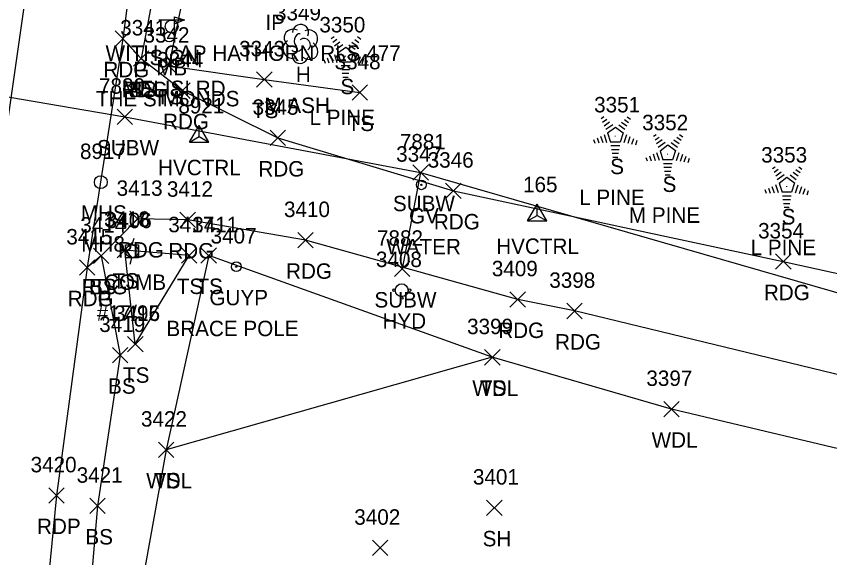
# Model space of a CAD drawing. Extents: x 1678863 to 1683592, y 407783 to 418211.
# Drawn here: x 1680401.7 to 1680506.9, y 414779.8 to 414849.9 of the extents above; entities that cross this region are included whole.
import ezdxf

# ---------------------------------------------------------------- set-up
doc = ezdxf.new("R2010")
doc.units = 0
for name, color, linetype in [('C_A', 7, 'Continuous'), ('C_I', 7, 'Continuous'), ('CPSM', 7, 'Continuous'), ('L_A', 7, 'Continuous'), ('L_C', 7, 'Continuous'), ('L_I', 7, 'Continuous'), ('L_TIC', 7, 'Continuous'), ('LAWA', 7, 'Continuous'), ('LELB', 7, 'Continuous'), ('LMB', 7, 'Continuous'), ('LTC', 7, 'Continuous'), ('LTD', 7, 'Continuous'), ('M_A', 7, 'Continuous'), ('M_C', 7, 'Continuous'), ('P_A', 7, 'Continuous'), ('P_I', 7, 'Continuous'), ('P_TIC', 7, 'Continuous'), ('PET', 7, 'Continuous'), ('PEU', 7, 'Continuous'), ('PRC', 7, 'Continuous'), ('S_A', 7, 'Continuous'), ('S_C', 7, 'Continuous'), ('SSGN', 7, 'Continuous'), ('U_A', 7, 'Continuous'), ('U_C', 7, 'Continuous'), ('U_I', 7, 'Continuous'), ('U_TIC', 7, 'Continuous'), ('UP', 7, 'Continuous'), ('UPGW', 7, 'Continuous'), ('USMH', 7, 'Continuous'), ('UW', 7, 'Continuous'), ('UWFH', 7, 'Continuous'), ('UWV', 7, 'Continuous')]:
    doc.layers.add(name, color=color, linetype=linetype)

msp = doc.modelspace()

# ---------------------------------------------------------------- linework, layer by layer
at = {"layer": 'CPSM'}
for p, q in [((1680424.07, 414833.6), (1680425.32, 414835.76)), ((1680426.57, 414833.6), (1680425.32, 414835.76)), ((1680425.32, 414834.32), (1680425.32, 414835.76)), ((1680424.07, 414833.6), (1680425.32, 414834.32)), ((1680425.32, 414834.32), (1680425.32, 414834.32)), ((1680425.32, 414834.32), (1680426.57, 414833.6)), ((1680424.07, 414833.6), (1680426.57, 414833.6)), ((1680467.83, 414823.4), (1680469.08, 414825.56)), ((1680467.83, 414823.4), (1680469.08, 414825.56)), ((1680467.83, 414823.4), (1680469.08, 414825.56)), ((1680470.33, 414823.4), (1680469.08, 414825.56)), ((1680469.08, 414824.12), (1680469.08, 414825.56)), ((1680470.33, 414823.4), (1680469.08, 414825.56)), ((1680469.08, 414824.12), (1680469.08, 414825.56)), ((1680470.33, 414823.4), (1680469.08, 414825.56)), ((1680469.08, 414824.12), (1680469.08, 414825.56)), ((1680467.83, 414823.4), (1680469.08, 414824.12)), ((1680467.83, 414823.4), (1680469.08, 414824.12)), ((1680467.83, 414823.4), (1680469.08, 414824.12)), ((1680469.08, 414824.12), (1680469.08, 414824.12)), ((1680469.08, 414824.12), (1680470.33, 414823.4)), ((1680469.08, 414824.12), (1680469.08, 414824.12)), ((1680469.08, 414824.12), (1680470.33, 414823.4)), ((1680469.08, 414824.12), (1680469.08, 414824.12)), ((1680469.08, 414824.12), (1680470.33, 414823.4)), ((1680467.83, 414823.4), (1680470.33, 414823.4)), ((1680467.83, 414823.4), (1680470.33, 414823.4)), ((1680467.83, 414823.4), (1680470.33, 414823.4))]:
    msp.add_line(p, q, dxfattribs=at)
at = {"layer": 'L_TIC'}
for points in [[(1680416.81, 414843.43), (1680418.81, 414845.43)], [(1680418.81, 414843.43), (1680416.81, 414845.43)], [(1680420.38, 414842.5), (1680422.38, 414844.5)], [(1680422.38, 414842.5), (1680420.38, 414844.5)], [(1680432.75, 414840.72), (1680434.75, 414842.72)], [(1680434.75, 414840.72), (1680432.75, 414842.72)], [(1680445.12, 414839.04), (1680447.12, 414841.04)], [(1680447.12, 414839.04), (1680445.12, 414841.04)], [(1680414.7, 414818.63), (1680416.7, 414820.63)], [(1680416.7, 414818.63), (1680414.7, 414820.63)], [(1680414.7, 414818.63), (1680416.7, 414820.63)], [(1680416.7, 414818.63), (1680414.7, 414820.63)], [(1680411.63, 414817.89), (1680413.63, 414819.89)], [(1680413.63, 414817.89), (1680411.63, 414819.89)], [(1680423.02, 414817.93), (1680425.02, 414819.93)], [(1680425.02, 414817.93), (1680423.02, 414819.93)], [(1680425.56, 414817.93), (1680427.56, 414819.93)], [(1680427.56, 414817.93), (1680425.56, 414819.93)], [(1680416.06, 414806.43), (1680418.06, 414808.43)], [(1680418.06, 414806.43), (1680416.06, 414808.43)], [(1680416.06, 414806.43), (1680418.06, 414808.43)], [(1680418.06, 414806.43), (1680416.06, 414808.43)], [(1680414.09, 414805.01), (1680416.09, 414807.01)], [(1680416.09, 414805.01), (1680414.09, 414807.01)], [(1680462.26, 414804.73), (1680464.26, 414806.73)], [(1680464.26, 414804.73), (1680462.26, 414806.73)], [(1680462.26, 414804.73), (1680464.26, 414806.73)], [(1680464.26, 414804.73), (1680462.26, 414806.73)], [(1680485.46, 414798.02), (1680487.46, 414800.02)], [(1680487.46, 414798.02), (1680485.46, 414800.02)], [(1680420.05, 414792.75), (1680422.05, 414794.75)], [(1680422.05, 414792.75), (1680420.05, 414794.75)], [(1680420.05, 414792.75), (1680422.05, 414794.75)], [(1680422.05, 414792.75), (1680420.05, 414794.75)], [(1680411.16, 414785.48), (1680413.16, 414787.48)], [(1680413.16, 414785.48), (1680411.16, 414787.48)], [(1680462.52, 414785.24), (1680464.52, 414787.24)], [(1680464.52, 414785.24), (1680462.52, 414787.24)], [(1680447.74, 414780.04), (1680449.74, 414782.04)], [(1680449.74, 414780.04), (1680447.74, 414782.04)]]:
    msp.add_lwpolyline(points, dxfattribs=at)
at = {"layer": 'LAWA'}
msp.add_lwpolyline([(1680631.22, 414748.81), (1680599.57, 414760.95), (1680549.03, 414780.72), (1680516.79, 414791.82), (1680486.46, 414799.02), (1680463.26, 414805.73), (1680421.05, 414793.75), (1680414.74, 414758.81), (1680411.4, 414716.9), (1680407.3, 414688.75), (1680403.02, 414676.63), (1680402.83, 414664.98), (1680404.53, 414653.79)], dxfattribs=at)
at = {"layer": 'LELB'}
for points in [[(1680466.13, 415078.06), (1680462.9, 415070.52), (1680456.79, 415044.26), (1680447.37, 415004.15), (1680438.85, 414961.95), (1680432.35, 414932.78), (1680427.85, 414897.38), (1680422.35, 414868.61), (1680417.81, 414844.43)], [(1680426.27, 414867.42), (1680421.38, 414843.5), (1680433.75, 414841.72), (1680446.12, 414840.04)], [(1680417.06, 414807.43), (1680424.02, 414818.93), (1680415.7, 414819.63)], [(1680417.06, 414807.43), (1680415.7, 414819.63)], [(1680412.63, 414818.89), (1680415.09, 414806.01), (1680412.16, 414786.48), (1680409.85, 414759.09), (1680404.3, 414724.04), (1680399.02, 414676), (1680399.71, 414653.6), (1680402.32, 414653.35)], [(1680463.26, 414805.73), (1680426.56, 414818.93), (1680421.05, 414793.75)]]:
    msp.add_lwpolyline(points, dxfattribs=at)
at = {"layer": 'LMB'}
for p, q in [((1680422.1, 414849.84), (1680423.4, 414849.46)), ((1680422.11, 414847.25), (1680422.11, 414849.84)), ((1680422.11, 414848.94), (1680423.39, 414849.45)), ((1680421.45, 414847.24), (1680421.45, 414847.24))]:
    msp.add_line(p, q, dxfattribs=at)
msp.add_circle((1680421.45, 414847.24), 0.656, dxfattribs=at)
at = {"layer": 'LTC'}
for p, q in [((1680442.42, 414847.03), (1680442.78, 414847.29)), ((1680442.63, 414846.56), (1680443.16, 414846.95)), ((1680445.45, 414846.92), (1680446, 414846.52)), ((1680445.82, 414847.27), (1680446.24, 414846.96)), ((1680442.84, 414846.1), (1680443.54, 414846.61)), ((1680443.05, 414845.63), (1680443.93, 414846.27)), ((1680443.27, 414845.18), (1680444.29, 414845.91)), ((1680444.29, 414845.91), (1680445.28, 414845.19)), ((1680444.71, 414846.22), (1680445.52, 414845.64)), ((1680445.08, 414846.57), (1680445.76, 414846.08)), ((1680442.36, 414844.74), (1680442.64, 414843.91)), ((1680442.82, 414844.96), (1680443.15, 414843.94)), ((1680443.27, 414845.18), (1680443.66, 414843.98)), ((1680445.28, 414845.19), (1680444.89, 414843.98)), ((1680445.72, 414844.92), (1680445.38, 414843.88)), ((1680441.45, 414844.31), (1680441.61, 414843.84)), ((1680441.91, 414844.52), (1680442.12, 414843.87)), ((1680444.89, 414843.98), (1680443.66, 414843.98)), ((1680446.17, 414844.67), (1680445.88, 414843.78)), ((1680446.61, 414844.42), (1680446.37, 414843.69)), ((1680447.05, 414844.16), (1680446.87, 414843.59)), ((1680444.85, 414843.48), (1680443.71, 414843.48)), ((1680444.77, 414842.98), (1680443.78, 414842.98)), ((1680444.69, 414842.48), (1680443.85, 414842.48)), ((1680444.6, 414841.98), (1680443.93, 414841.98)), ((1680477.33, 414836.66), (1680477.69, 414836.92)), ((1680477.54, 414836.2), (1680478.07, 414836.58)), ((1680480.36, 414836.56), (1680480.91, 414836.16)), ((1680480.73, 414836.9), (1680481.15, 414836.6)), ((1680477.75, 414835.73), (1680478.45, 414836.24)), ((1680477.96, 414835.27), (1680478.84, 414835.9)), ((1680478.19, 414834.81), (1680479.2, 414835.55)), ((1680479.2, 414835.55), (1680480.19, 414834.82)), ((1680479.62, 414835.86), (1680480.43, 414835.27)), ((1680479.99, 414836.21), (1680480.67, 414835.71)), ((1680476.82, 414834.16), (1680477.03, 414833.51)), ((1680477.28, 414834.38), (1680477.55, 414833.54)), ((1680477.73, 414834.59), (1680478.06, 414833.57)), ((1680478.19, 414834.81), (1680478.57, 414833.62)), ((1680480.19, 414834.82), (1680479.8, 414833.62)), ((1680480.63, 414834.55), (1680480.29, 414833.51)), ((1680481.08, 414834.3), (1680480.79, 414833.42)), ((1680484.11, 414834.36), (1680484.47, 414834.61)), ((1680484.32, 414833.89), (1680484.85, 414834.27)), ((1680487.14, 414834.25), (1680487.69, 414833.85)), ((1680487.51, 414834.6), (1680487.93, 414834.29)), ((1680476.36, 414833.94), (1680476.52, 414833.47)), ((1680479.8, 414833.62), (1680478.57, 414833.62)), ((1680479.76, 414833.12), (1680478.62, 414833.12)), ((1680481.52, 414834.05), (1680481.28, 414833.32)), ((1680481.96, 414833.8), (1680481.78, 414833.23)), ((1680484.53, 414833.42), (1680485.24, 414833.94)), ((1680484.74, 414832.96), (1680485.62, 414833.6)), ((1680484.97, 414832.5), (1680485.98, 414833.24)), ((1680485.98, 414833.24), (1680486.97, 414832.51)), ((1680486.4, 414833.55), (1680487.21, 414832.96)), ((1680486.77, 414833.9), (1680487.45, 414833.41)), ((1680479.68, 414832.62), (1680478.69, 414832.62)), ((1680479.6, 414832.12), (1680478.77, 414832.12)), ((1680484.06, 414832.07), (1680484.33, 414831.23)), ((1680484.51, 414832.28), (1680484.84, 414831.26)), ((1680484.97, 414832.5), (1680485.35, 414831.31)), ((1680486.97, 414832.51), (1680486.58, 414831.31)), ((1680487.41, 414832.24), (1680487.07, 414831.2)), ((1680479.51, 414831.62), (1680478.84, 414831.62)), ((1680483.14, 414831.63), (1680483.3, 414831.17)), ((1680483.6, 414831.85), (1680483.81, 414831.2)), ((1680486.58, 414831.31), (1680485.35, 414831.31)), ((1680487.86, 414831.99), (1680487.57, 414831.11)), ((1680488.3, 414831.74), (1680488.06, 414831.01)), ((1680488.75, 414831.49), (1680488.56, 414830.92)), ((1680486.54, 414830.81), (1680485.4, 414830.81)), ((1680486.46, 414830.31), (1680485.47, 414830.31)), ((1680499.52, 414830.17), (1680499.87, 414830.42)), ((1680499.73, 414829.7), (1680500.26, 414830.09)), ((1680502.55, 414830.06), (1680503.1, 414829.66)), ((1680502.92, 414830.41), (1680503.34, 414830.1)), ((1680486.38, 414829.81), (1680485.55, 414829.81)), ((1680486.29, 414829.31), (1680485.62, 414829.31)), ((1680499.94, 414829.24), (1680500.64, 414829.75)), ((1680500.15, 414828.77), (1680501.03, 414829.41)), ((1680500.37, 414828.31), (1680501.38, 414829.05)), ((1680501.38, 414829.05), (1680502.38, 414828.32)), ((1680501.8, 414829.36), (1680502.61, 414828.77)), ((1680502.18, 414829.71), (1680502.86, 414829.22)), ((1680499.46, 414827.88), (1680499.73, 414827.04)), ((1680499.92, 414828.1), (1680500.25, 414827.08)), ((1680500.37, 414828.31), (1680500.76, 414827.12)), ((1680502.38, 414828.32), (1680501.99, 414827.12)), ((1680502.82, 414828.05), (1680502.48, 414827.01)), ((1680498.55, 414827.45), (1680498.7, 414826.98)), ((1680499.01, 414827.66), (1680499.22, 414827.01)), ((1680501.99, 414827.12), (1680500.76, 414827.12)), ((1680503.26, 414827.8), (1680502.98, 414826.92)), ((1680503.71, 414827.55), (1680503.47, 414826.82)), ((1680504.15, 414827.3), (1680503.97, 414826.73)), ((1680501.95, 414826.62), (1680500.81, 414826.62)), ((1680501.87, 414826.12), (1680500.88, 414826.12)), ((1680501.78, 414825.62), (1680500.95, 414825.62)), ((1680501.7, 414825.12), (1680501.03, 414825.12))]:
    msp.add_line(p, q, dxfattribs=at)
at = {"layer": 'LTD'}
msp.add_line((1680438.4, 414846.38), (1680438.4, 414846.38), dxfattribs=at)
msp.add_line((1680438.4, 414846.38), (1680438.4, 414846.38), dxfattribs=at)
msp.add_arc((1680438.45, 414847.81), 1.05, 335.5272, 180.9563, dxfattribs=at)
for centre, major_axis, ratio, start_param, end_param in [((1680437.61, 414847.04), (1.21, -0.51), 0.895232, 1.570796, 4.712389), ((1680439.44, 414846.96), (-1.14, -0.48), 0.949671, 1.570796, 4.712389), ((1680438.19, 414846.84), (-0.208, -0.792), 0.645439, 3.141593, 6.283185), ((1680438.9, 414846.21), (-0.5, 0.667), 0.989748, 3.141593, 6.283185), ((1680437.32, 414845.67), (0.58, -1.04), 0.959034, 3.141593, 6.283185), ((1680439.4, 414845.54), (-1.09, 0.79), 0.841452, 1.570796, 4.712389), ((1680438.4, 414844.88), (0.26, 1.06), 0.942809, 1.570796, 4.712389), ((1680437.94, 414845.63), (-0.625, -0.083), 0.423636, 0, 3.141593)]:
    msp.add_ellipse(centre, major_axis=major_axis, ratio=ratio, start_param=start_param, end_param=end_param, dxfattribs=at)
at = {"layer": 'P_TIC'}
for points in [[(1680414.44, 414846.01), (1680416.44, 414848.01)], [(1680416.44, 414846.01), (1680414.44, 414848.01)], [(1680414.44, 414846.01), (1680416.44, 414848.01)], [(1680416.44, 414846.01), (1680414.44, 414848.01)], [(1680416.81, 414843.43), (1680418.81, 414845.43)], [(1680418.81, 414843.43), (1680416.81, 414845.43)], [(1680422.16, 414839.28), (1680424.16, 414841.28)], [(1680424.16, 414839.28), (1680422.16, 414841.28)], [(1680434.5, 414833.15), (1680436.5, 414835.15)], [(1680436.5, 414833.15), (1680434.5, 414835.15)], [(1680457.22, 414826.3), (1680459.22, 414828.3)], [(1680459.22, 414826.3), (1680457.22, 414828.3)], [(1680416.33, 414822.65), (1680418.33, 414824.65)], [(1680418.33, 414822.65), (1680416.33, 414824.65)], [(1680422.84, 414822.53), (1680424.84, 414824.53)], [(1680424.84, 414822.53), (1680422.84, 414824.53)], [(1680438.08, 414819.9), (1680440.08, 414821.9)], [(1680440.08, 414819.9), (1680438.08, 414821.9)], [(1680411.63, 414817.89), (1680413.63, 414819.89)], [(1680413.63, 414817.89), (1680411.63, 414819.89)], [(1680499.92, 414817.13), (1680501.92, 414819.13)], [(1680501.92, 414817.13), (1680499.92, 414819.13)], [(1680409.82, 414816.35), (1680411.82, 414818.35)], [(1680411.82, 414816.35), (1680409.82, 414818.35)], [(1680409.82, 414816.35), (1680411.82, 414818.35)], [(1680411.82, 414816.35), (1680409.82, 414818.35)], [(1680465.55, 414812.23), (1680467.55, 414814.23)], [(1680467.55, 414812.23), (1680465.55, 414814.23)], [(1680472.9, 414810.73), (1680474.9, 414812.73)], [(1680474.9, 414810.73), (1680472.9, 414812.73)], [(1680405.85, 414786.83), (1680407.85, 414788.83)], [(1680407.85, 414786.83), (1680405.85, 414788.83)]]:
    msp.add_lwpolyline(points, dxfattribs=at)
at = {"layer": 'PET'}
msp.add_lwpolyline([(1680495.8, 415211.55), (1680487.74, 415180.8), (1680478.66, 415148.16), (1680471.94, 415120.07), (1680462.57, 415079.59), (1680454.69, 415044.69), (1680445.65, 415004.54), (1680436.54, 414962.49), (1680430.18, 414933.71), (1680423.61, 414897.47), (1680418.44, 414869.8), (1680415.44, 414847.01), (1680410.82, 414817.35), (1680406.85, 414787.83), (1680404.02, 414758.7), (1680400.52, 414722.33), (1680395.79, 414677.26), (1680393.31, 414652.78), (1680390.17, 414616.43), (1680385.57, 414569.94), (1680383.24, 414550.06), (1680381.08, 414523.52), (1680377.37, 414484.42)], dxfattribs=at)
at = {"layer": 'PEU'}
for points in [[(1680415.44, 414847.01), (1680417.81, 414844.43), (1680423.16, 414840.28), (1680435.5, 414834.15), (1680458.22, 414827.3), (1680500.92, 414818.13), (1680532.49, 414811.19), (1680556.87, 414800.14), (1680604.25, 414787.83), (1680616.06, 414787.85), (1680641.2, 414777.77), (1680694.78, 414758.86)], [(1680687.29, 414748.34), (1680644.68, 414760.08), (1680599.18, 414774.47), (1680556.74, 414788.91), (1680518.59, 414800.92), (1680473.9, 414811.73), (1680466.55, 414813.23), (1680439.08, 414820.9), (1680423.84, 414823.53), (1680417.33, 414823.65), (1680412.63, 414818.89), (1680410.82, 414817.35)]]:
    msp.add_lwpolyline(points, dxfattribs=at)
at = {"layer": 'PRC'}
msp.add_lwpolyline([(1680481.59, 415211.17), (1680473.06, 415178.67), (1680464.71, 415146.4), (1680454.43, 415103.39), (1680442.46, 415051.38), (1680433.87, 415013.05), (1680427.71, 414986.46), (1680420.88, 414953.3), (1680415, 414925.91), (1680408.48, 414889.99), (1680403.43, 414856.87), (1680399.05, 414826.29), (1680394.79, 414790.7), (1680390.07, 414747.8), (1680385.23, 414697.92), (1680381.06, 414656.38), (1680376.28, 414606.57), (1680371.5, 414556.43), (1680367.38, 414511.69), (1680362.63, 414458.59)], dxfattribs=at)
at = {"layer": 'SSGN'}
for p, q in [((1680420.11, 414849.43), (1680423.45, 414849.43)), ((1680421.76, 414848.59), (1680421.76, 414848.59))]:
    msp.add_line(p, q, dxfattribs=at)
msp.add_circle((1680421.76, 414848.59), 0.833, dxfattribs=at)
at = {"layer": 'U_TIC'}
for points in [[(1680414.7, 414835.88), (1680416.7, 414837.88)], [(1680416.7, 414835.88), (1680414.7, 414837.88)], [(1680452.99, 414828.66), (1680454.99, 414830.66)], [(1680454.99, 414828.66), (1680452.99, 414830.66)], [(1680452.99, 414828.66), (1680454.99, 414830.66)], [(1680454.99, 414828.66), (1680452.99, 414830.66)], [(1680450.6, 414816.18), (1680452.6, 414818.18)], [(1680452.6, 414816.18), (1680450.6, 414818.18)]]:
    msp.add_lwpolyline(points, dxfattribs=at)
at = {"layer": 'UP'}
for p, q in [((1680416.88, 414821.13), (1680416.63, 414820.29)), ((1680415.8, 414818.63), (1680415.8, 414820.29)), ((1680415.8, 414820.29), (1680417.47, 414820.29)), ((1680416.63, 414819.46), (1680416.63, 414819.46)), ((1680417.47, 414820.29), (1680417.47, 414818.63)), ((1680417.47, 414818.63), (1680415.8, 414818.63)), ((1680416.38, 414817.79), (1680416.63, 414818.63))]:
    msp.add_line(p, q, dxfattribs=at)
msp.add_circle((1680416.63, 414819.46), 0.833, dxfattribs=at)
at = {"layer": 'UPGW'}
for radius in [0.625, 0.0833]:
    msp.add_circle((1680430.13, 414817.47), radius, dxfattribs=at)
at = {"layer": 'USMH'}
for p, q in [((1680412.59, 414828.42), (1680412.59, 414828.42)), ((1680413.43, 414828.42), (1680413.43, 414828.42))]:
    msp.add_line(p, q, dxfattribs=at)
msp.add_circle((1680412.59, 414828.42), 0.833, dxfattribs=at)
at = {"layer": 'UW'}
for points in [[(1680387.41, 414841.71), (1680415.7, 414836.88), (1680453.99, 414829.66), (1680549.01, 414802.23), (1680651.11, 414769.53), (1680721.54, 414748.19), (1680814.48, 414720.63), (1680916.24, 414699.47), (1680993.77, 414682.86), (1681074.91, 414664.78), (1681164.04, 414640.2), (1681241.29, 414611.94), (1681327.11, 414578.51), (1681359.54, 414569.42), (1681373.99, 414605.14), (1681380.59, 414825.09), (1681351.11, 414960.44), (1681332.77, 415050.54), (1681293.78, 415103.28), (1681270.97, 415115.6), (1681282.68, 415136.72)], [(1680453.99, 414829.66), (1680451.6, 414817.18)]]:
    msp.add_lwpolyline(points, dxfattribs=at)
at = {"layer": 'UWFH'}
msp.add_line((1680451.54, 414814.42), (1680451.54, 414814.42), dxfattribs=at)
for centre, radius in [((1680451.54, 414814.42), 0.833), ((1680450.54, 414814.42), 0.167), ((1680452.54, 414814.42), 0.167), ((1680451.54, 414813.42), 0.167)]:
    msp.add_circle(centre, radius, dxfattribs=at)
at = {"layer": 'UWV'}
for radius in [0.625, 0.0833]:
    msp.add_circle((1680454.08, 414828.07), radius, dxfattribs=at)

# ---------------------------------------------------------------- texts
at = {"layer": 'C_A'}
for p in [(1680420.01, 414829.32), (1680463.77, 414819.12), (1680463.77, 414819.12), (1680463.77, 414819.12)]:
    msp.add_text('HVCTRL', height=2, dxfattribs=at).set_placement(p)
at = {"layer": 'C_I'}
for s, p in [('8921', (1680422.63, 414837.32)), ('165', (1680467.24, 414827.12)), ('165', (1680467.24, 414827.12)), ('165', (1680467.24, 414827.12))]:
    msp.add_text(s, height=2, dxfattribs=at).set_placement(p)
at = {"layer": 'L_A'}
for s, p in [('MB', (1680419.76, 414842.24)), ('H', (1680437.84, 414841.38)), ('S', (1680443.61, 414839.82)), ('BS', (1680416.25, 414839.43)), ('TS', (1680419.79, 414838.5)), ('TS', (1680432.16, 414836.72)), ('TS', (1680444.53, 414835.04)), ('S', (1680478.52, 414829.46)), ('S', (1680485.3, 414827.15)), ('S', (1680500.71, 414822.96)), ('TS', (1680414.11, 414814.63)), ('TS', (1680414.11, 414814.63)), ('BS', (1680411.07, 414813.89)), ('TS', (1680422.43, 414813.93)), ('TS', (1680424.97, 414813.93)), ('TS', (1680415.47, 414802.43)), ('TS', (1680415.47, 414802.43)), ('BS', (1680413.54, 414801.01)), ('WDL', (1680460.68, 414800.73)), ('TS', (1680461.67, 414800.73)), ('WDL', (1680483.88, 414794.02)), ('WDL', (1680418.47, 414788.75)), ('TS', (1680419.46, 414788.75)), ('BS', (1680410.6, 414781.48)), ('SH', (1680462.01, 414781.24))]:
    msp.add_text(s, height=2, dxfattribs=at).set_placement(p)
at = {"layer": 'L_C'}
for s, p in [('THE SIMONDS', (1680411.96, 414838.24)), ('M ASH', (1680433.77, 414837.38)), ('L PINE', (1680439.6, 414835.82)), ('L PINE', (1680474.51, 414825.46)), ('M PINE', (1680480.94, 414823.15)), ('L PINE', (1680496.69, 414818.96))]:
    msp.add_text(s, height=2, dxfattribs=at).set_placement(p)
at = {"layer": 'L_I'}
for s, p in [('3349', (1680435.14, 414849.38)), ('3341', (1680415.11, 414847.43)), ('3350', (1680440.88, 414847.82)), ('3342', (1680418.12, 414846.5)), ('3343', (1680430.49, 414844.72)), ('3348', (1680442.86, 414843.04)), ('3351', (1680476.44, 414837.46)), ('3352', (1680482.66, 414835.15)), ('3353', (1680498.06, 414830.96)), ('3414', (1680409.94, 414821.89)), ('3418', (1680413.01, 414822.63)), ('3418', (1680413.01, 414822.63)), ('3417', (1680421.33, 414821.93)), ('3411', (1680424.43, 414821.93)), ('3416', (1680414.32, 414810.43)), ('3416', (1680414.32, 414810.43)), ('3419', (1680412.39, 414809.01)), ('3399', (1680460, 414808.73)), ('3399', (1680460, 414808.73)), ('3397', (1680483.2, 414802.02)), ('3422', (1680417.79, 414796.75)), ('3422', (1680417.79, 414796.75)), ('3421', (1680409.47, 414789.48)), ('3401', (1680460.75, 414789.24)), ('3402', (1680445.4, 414784.04))]:
    msp.add_text(s, height=2, dxfattribs=at).set_placement(p)
at = {"layer": 'LTC'}
for p in [(1680444.17, 414844.92), (1680479.08, 414834.56), (1680485.86, 414832.25), (1680501.27, 414828.06)]:
    msp.add_text('.', height=1.04, rotation=270, dxfattribs=at).set_placement(p)
at = {"layer": 'M_A'}
msp.add_text('IP', height=2, dxfattribs=at).set_placement((1680433.9, 414848.13))
at = {"layer": 'M_C'}
msp.add_text('WITH CAP HATHORN RLS 477', height=2, dxfattribs=at).set_placement((1680413.21, 414844.13))
at = {"layer": 'P_A'}
for s, p in [('RDG', (1680412.93, 414842.01)), ('RDP', (1680412.93, 414842.01)), ('RDG', (1680415.29, 414839.43)), ('RDG', (1680420.65, 414835.28)), ('RDG', (1680432.99, 414829.15)), ('RDG', (1680455.7, 414822.3)), ('RDG', (1680414.82, 414818.65)), ('RDG', (1680421.33, 414818.53)), ('RDG', (1680436.57, 414815.9)), ('RDG', (1680410.12, 414813.89)), ('RDG', (1680408.31, 414812.35)), ('RDP', (1680408.31, 414812.35)), ('RDG', (1680498.41, 414813.13)), ('RDG', (1680464.03, 414808.23)), ('RDG', (1680471.39, 414806.73)), ('RDP', (1680404.34, 414782.83))]:
    msp.add_text(s, height=2, dxfattribs=at).set_placement(p)
at = {"layer": 'P_I'}
for s, p in [('3341', (1680415.11, 414847.43)), ('3344', (1680419.9, 414843.28)), ('3345', (1680432.24, 414837.15)), ('3346', (1680454.9, 414830.3)), ('3413', (1680414.64, 414826.65)), ('3412', (1680421.15, 414826.53)), ('3410', (1680436.3, 414823.9)), ('3414', (1680409.94, 414821.89)), ('3354', (1680497.66, 414821.13)), ('3415', (1680408.13, 414820.35)), ('3415', (1680408.13, 414820.35)), ('3409', (1680463.2, 414816.23)), ('3398', (1680470.64, 414814.73)), ('3420', (1680403.51, 414790.83))]:
    msp.add_text(s, height=2, dxfattribs=at).set_placement(p)
at = {"layer": 'S_A'}
msp.add_text('SIGN', height=2, dxfattribs=at).set_placement((1680418.9, 414843.57))
at = {"layer": 'S_C'}
msp.add_text('MELISI RD', height=2, dxfattribs=at).set_placement((1680415.37, 414839.57))
at = {"layer": 'U_A'}
for s, p in [('SUBW', (1680412.11, 414831.88)), ('SUBW', (1680450.4, 414824.66)), ('SUBW', (1680450.4, 414824.66)), ('MHS', (1680410.01, 414823.42)), ('GV', (1680452.49, 414823.07)), ('COMB', (1680413.02, 414814.46)), ('GUYP', (1680426.65, 414812.47)), ('SUBW', (1680448.01, 414812.18)), ('HYD', (1680449.05, 414809.42))]:
    msp.add_text(s, height=2, dxfattribs=at).set_placement(p)
at = {"layer": 'U_C'}
for s, p in [('MH8', (1680410.06, 414819.42)), ('WATER', (1680449.54, 414819.07)), ('#17/95', (1680412.07, 414810.46)), ('BRACE POLE', (1680421.09, 414808.47))]:
    msp.add_text(s, height=2, dxfattribs=at).set_placement(p)
at = {"layer": 'U_I'}
for s, p in [('7880', (1680412.36, 414839.88)), ('7881', (1680451.29, 414832.66)), ('7881', (1680451.29, 414832.66)), ('8917', (1680409.9, 414831.42)), ('3347', (1680450.82, 414831.07)), ('3406', (1680413.24, 414822.46)), ('3407', (1680426.8, 414820.47)), ('7882', (1680448.34, 414820.18)), ('3408', (1680448.2, 414817.42))]:
    msp.add_text(s, height=2, dxfattribs=at).set_placement(p)

doc.saveas('drawing.dxf')
